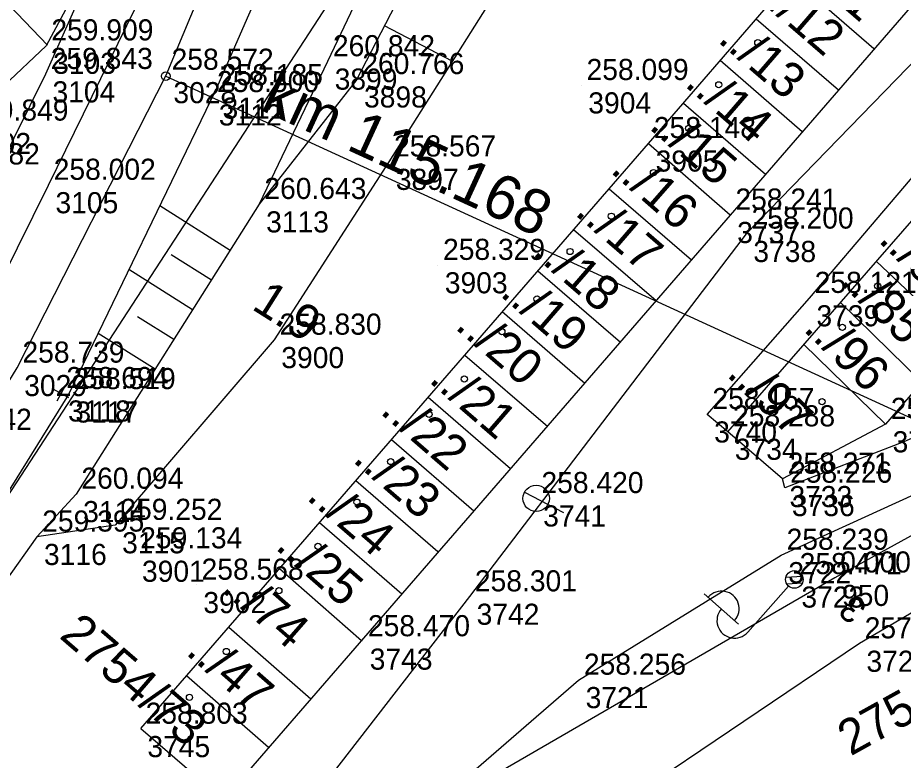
# Model space of a CAD drawing. Extents: x -496688 to -495455, y -1089309 to -1088026.
# Drawn here: x -495844.5 to -495794.2, y -1089077.3 to -1089035.1 of the extents above; entities that cross this region are included whole.
import ezdxf

# ---------------------------------------------------------------- set-up
doc = ezdxf.new("R2010")
doc.units = 0
for name, color, linetype in [('Vrstva 1', 7, 'Continuous'), ('Vrstva 23', 7, 'Continuous'), ('Vrstva 25', 7, 'Continuous'), ('Vrstva 47', 7, 'Continuous'), ('Vrstva 48', 7, 'Continuous'), ('Vrstva 49', 7, 'Continuous'), ('Vrstva 51', 7, 'Continuous'), ('Vrstva 53', 7, 'Continuous'), ('Vrstva 55', 7, 'Continuous'), ('Vrstva 57', 7, 'Continuous'), ('Vrstva 59', 7, 'Continuous'), ('Vrstva 60', 7, 'Continuous'), ('Vrstva 61', 7, 'Continuous'), ('Vrstva 7', 7, 'Continuous')]:
    doc.layers.add(name, color=color, linetype=linetype)

msp = doc.modelspace()

# ---------------------------------------------------------------- linework, layer by layer
at = {"layer": 'Vrstva 1'}
msp.add_line((-495836.111, -1089038.391), (-495763.389, -1089071.746), dxfattribs=at)
msp.add_lwpolyline([(-495907.663, -1089127.884), (-495890.17, -1089113.043), (-495873.129, -1089095.457), (-495865.07, -1089085.751), (-495854.252, -1089070.841), (-495844.558, -1089054.973), (-495836.081, -1089038.326), (-495828.983, -1089021.317), (-495824.474, -1089008.173), (-495824.431, -1089008.019), (-495818.486, -1088985.868), (-495813.737, -1088962.888), (-495809.977, -1088936.87), (-495807.935, -1088912), (-495807.479, -1088882.915), (-495809.634, -1088849.637), (-495812.479, -1088829.606)], dxfattribs=at)
msp.add_circle((-495836.112, -1089038.391), 0.25, dxfattribs=at)
at = {"layer": 'Vrstva 23'}
for p, q in [((-495756.511, -1088991.44), (-495832.842, -1089079.508)), ((-495808.671, -1089042.213), (-495787.907, -1089018.172)), ((-495795.861, -1089036.841), (-495800.538, -1089032.796)), ((-495845.96, -1089033.35), (-495842.83, -1089036.62)), ((-495802.553, -1089035.13), (-495797.881, -1089039.171)), ((-495799.938, -1089041.545), (-495804.607, -1089037.507)), ((-495806.697, -1089039.927), (-495802.032, -1089043.961)), ((-495837.53, -1089075.461), (-495808.671, -1089042.213)), ((-495810.906, -1089044.788), (-495806.232, -1089048.822)), ((-495808.249, -1089051.164), (-495812.932, -1089047.123)), ((-495795.73, -1089048.913), (-495791.039, -1089053.344)), ((-495814.959, -1089049.457), (-495810.27, -1089053.511)), ((-495797.766, -1089051.248), (-495793.138, -1089055.777)), ((-495812.288, -1089055.853), (-495816.985, -1089051.791)), ((-495799.852, -1089053.641), (-495795.203, -1089058.17)), ((-495819.109, -1089054.238), (-495814.402, -1089058.308)), ((-495821.195, -1089056.642), (-495816.524, -1089060.682)), ((-495823.282, -1089059.047), (-495818.61, -1089063.088)), ((-495820.643, -1089065.433), (-495825.318, -1089061.392)), ((-495827.376, -1089063.763), (-495822.695, -1089067.802)), ((-495832.528, -1089069.699), (-495827.872, -1089073.775)), ((-495830.27, -1089076.54), (-495834.939, -1089072.477)), ((-495837.53, -1089075.461), (-495832.842, -1089079.508))]:
    msp.add_line(p, q, dxfattribs=at)
for points in [[(-495771.928, -1089021.685), (-495772.414, -1089022.236), (-495747.807, -1088994.557), (-495743.357, -1088998.623), (-495788.949, -1089050.922), (-495795.203, -1089058.17), (-495801.065, -1089061.284), (-495804.171, -1089058.595)], [(-495831.691, -1089008.489), (-495834.996, -1089012.835), (-495834.614, -1089018.453), (-495839.716, -1089030.684), (-495842.914, -1089036.658), (-495847.741, -1089041.216), (-495853.892, -1089034.758), (-495849.075, -1089030.2), (-495848.518, -1089030.789), (-495847.073, -1089029.421), (-495843.387, -1089029.089), (-495844.495, -1089025.959), (-495841.007, -1089024.283), (-495842.408, -1089021.296), (-495838.327, -1089016.105), (-495841.211, -1089013.798), (-495835.096, -1089005.847)], [(-495804.171, -1089058.595), (-495777.04, -1089027.475), (-495774.687, -1089024.81)], [(-495808.671, -1089042.213), (-495804.037, -1089046.274)], [(-495829.648, -1089066.381), (-495824.997, -1089070.457)]]:
    msp.add_lwpolyline(points, dxfattribs=at)
at = {"layer": 'Vrstva 25'}
for p, q in [((-495799.918, -1089066.826), (-495800.874, -1089066.884)), ((-495800.719, -1089067.368), (-495803.037, -1089069.99)), ((-495799.932, -1089067.201), (-495800.81, -1089067.255)), ((-495803.561, -1089069.526), (-495805.508, -1089067.803))]:
    msp.add_line(p, q, dxfattribs=at)
msp.add_circle((-495800.387, -1089066.994), 0.5, dxfattribs=at)
msp.add_circle((-495800.387, -1089066.994), 0.5, dxfattribs=at)
for centre, start, end in [((-495804.527, -1089068.656), 317.8044, 139.2095), ((-495803.786, -1089069.328), 138.507, 318.507)]:
    msp.add_arc(centre, 1, start, end, dxfattribs=at)
at = {"layer": 'Vrstva 47'}
msp.add_line((-495815.726, -1089062.037), (-495813.51, -1089063.195), dxfattribs=at)
msp.add_circle((-495815.061, -1089062.385), 0.75, dxfattribs=at)
at = {"layer": 'Vrstva 48'}
for p, q in [((-495819.826, -1089037.53), (-495823.675, -1089035.538)), ((-495836.451, -1089045.744), (-495832.451, -1089048.27)), ((-495835.804, -1089048.517), (-495833.518, -1089049.961)), ((-495838.204, -1089049.365), (-495834.586, -1089051.651)), ((-495837.71, -1089052.043), (-495835.653, -1089053.341)), ((-495839.958, -1089052.987), (-495836.721, -1089055.032))]:
    msp.add_line(p, q, dxfattribs=at)
at = {"layer": 'Vrstva 49'}
for points in [[(-495616.075, -1088957.618), (-495630.342, -1088965.294), (-495653.156, -1088980.708), (-495680.379, -1088998.074), (-495702.844, -1089012.106), (-495727.761, -1089027.241), (-495752.522, -1089043.066), (-495777.246, -1089059.227), (-495796.69, -1089070.643), (-495816.403, -1089083.93), (-495836.181, -1089097.285)], [(-495814.537, -1088994.752), (-495817.811, -1089004.557), (-495819.532, -1089014.752), (-495819.802, -1089022.575), (-495826.913, -1089037.557), (-495830.809, -1089045.671)], [(-495860.539, -1089075.591), (-495857.666, -1089071.966), (-495849.827, -1089058.791), (-495842.781, -1089044.581), (-495832.876, -1089024.368), (-495827.639, -1089006.416)], [(-495831.087, -1089008.254), (-495834.492, -1089019.256), (-495842.95, -1089038.28), (-495851.065, -1089054.628), (-495858.825, -1089070.98), (-495860.539, -1089075.591)], [(-495821.745, -1089010.464), (-495825.785, -1089022.062), (-495833.285, -1089039.204), (-495841.647, -1089056.477), (-495851.993, -1089073.129), (-495853.875, -1089076.49)], [(-495811.223, -1089020.266), (-495816.521, -1089032.291), (-495823.438, -1089043.254), (-495829.945, -1089053.383)], [(-495825.245, -1089038.571), (-495817.535, -1089023.678), (-495819.802, -1089022.575)], [(-495825.245, -1089038.571), (-495830.809, -1089045.671), (-495841.209, -1089062.138), (-495843.435, -1089064.573), (-495850.653, -1089074.729), (-495853.875, -1089076.49)], [(-495829.945, -1089053.383), (-495838.994, -1089063.908), (-495843.435, -1089064.573)]]:
    msp.add_lwpolyline(points, dxfattribs=at)
at = {"layer": 'Vrstva 51'}
for points in [[(-495643.494, -1088963.5), (-495649.123, -1088970.234), (-495656.608, -1088977.521), (-495682.765, -1088994.365), (-495704.811, -1089007.861), (-495730.814, -1089023.798), (-495755.143, -1089038.785), (-495780.542, -1089053.238), (-495794.166, -1089059.165), (-495800.928, -1089061.795), (-495801.065, -1089061.284)], [(-495837.449, -1089097.676), (-495834.872, -1089094.383), (-495821.446, -1089080.337), (-495812.648, -1089072.709), (-495801.128, -1089065.608), (-495790.717, -1089060.857), (-495778.029, -1089055.637), (-495753.428, -1089041.621), (-495728.742, -1089026.144), (-495703.851, -1089010.671), (-495681.535, -1088996.786), (-495654.056, -1088979.807), (-495638.036, -1088969.801), (-495641.738, -1088964.997)], [(-495804.171, -1089058.595), (-495805.344, -1089057.612), (-495799.532, -1089051.008), (-495774.174, -1089021.213), (-495753.938, -1088998.102), (-495757.64, -1088994.489), (-495776.243, -1089019.668), (-495803.119, -1089047.353), (-495818.845, -1089067.972), (-495830.453, -1089082.931), (-495843.554, -1089097.134), (-495854.014, -1089103.558)]]:
    msp.add_lwpolyline(points, dxfattribs=at)
at = {"layer": 'Vrstva 53'}
for p, q in [((-495776.11, -1089054.75), (-495798.08, -1089066.9)), ((-495798.08, -1089066.9), (-495847.36, -1089095.44))]:
    msp.add_line(p, q, dxfattribs=at)
at = {"layer": 'Vrstva 55'}
msp.add_line((-495824.69, -1089030.9), (-495846.37, -1089064.18), dxfattribs=at)
at = {"layer": 'Vrstva 59'}
for centre in [(-495802.463, -1089036.489), (-495804.683, -1089038.881), (-495806.391, -1089041.358), (-495808.394, -1089043.87), (-495810.785, -1089046.347), (-495813.133, -1089048.355), (-495795.649, -1089050.313), (-495815.012, -1089051.046), (-495817.009, -1089052.912), (-495797.656, -1089052.662), (-495819.144, -1089055.603), (-495798.809, -1089056.891), (-495821.151, -1089057.61), (-495823.328, -1089060.293), (-495825.249, -1089062.6), (-495827.462, -1089065.109), (-495829.682, -1089067.629), (-495832.671, -1089071.089), (-495834.764, -1089073.695)]:
    msp.add_circle(centre, 0.175, dxfattribs=at)
at = {"layer": 'Vrstva 60'}
for p, q in [((-495842.914, -1089036.658), (-495842.914, -1089036.658)), ((-495842.914, -1089036.658), (-495842.914, -1089036.658)), ((-495826.913, -1089037.557), (-495826.913, -1089037.557)), ((-495826.913, -1089037.557), (-495826.913, -1089037.557)), ((-495842.95, -1089038.28), (-495842.95, -1089038.28)), ((-495842.95, -1089038.28), (-495842.95, -1089038.28)), ((-495836.081, -1089038.326), (-495836.081, -1089038.326)), ((-495836.081, -1089038.326), (-495836.081, -1089038.326)), ((-495825.245, -1089038.571), (-495825.245, -1089038.571)), ((-495825.245, -1089038.571), (-495825.245, -1089038.571)), ((-495833.285, -1089039.204), (-495833.285, -1089039.204)), ((-495833.285, -1089039.204), (-495833.285, -1089039.204)), ((-495812.498, -1089038.908), (-495812.498, -1089038.908)), ((-495812.498, -1089038.908), (-495812.498, -1089038.908)), ((-495833.498, -1089039.593), (-495833.498, -1089039.593)), ((-495833.498, -1089039.593), (-495833.498, -1089039.593)), ((-495808.671, -1089042.213), (-495808.671, -1089042.213)), ((-495808.671, -1089042.213), (-495808.671, -1089042.213)), ((-495823.438, -1089043.254), (-495823.438, -1089043.254)), ((-495823.438, -1089043.254), (-495823.438, -1089043.254)), ((-495842.781, -1089044.581), (-495842.781, -1089044.581)), ((-495842.781, -1089044.581), (-495842.781, -1089044.581)), ((-495830.809, -1089045.671), (-495830.809, -1089045.671)), ((-495830.809, -1089045.671), (-495830.809, -1089045.671)), ((-495804.037, -1089046.274), (-495804.037, -1089046.274)), ((-495804.037, -1089046.274), (-495804.037, -1089046.274)), ((-495803.119, -1089047.353), (-495803.119, -1089047.353)), ((-495803.119, -1089047.353), (-495803.119, -1089047.353)), ((-495820.654, -1089049.132), (-495820.654, -1089049.132)), ((-495820.654, -1089049.132), (-495820.654, -1089049.132)), ((-495799.532, -1089051.008), (-495799.532, -1089051.008)), ((-495799.532, -1089051.008), (-495799.532, -1089051.008)), ((-495829.945, -1089053.383), (-495829.945, -1089053.383)), ((-495829.945, -1089053.383), (-495829.945, -1089053.383)), ((-495842.067, -1089056.419), (-495842.067, -1089056.419)), ((-495842.067, -1089056.419), (-495842.067, -1089056.419)), ((-495841.647, -1089056.477), (-495841.647, -1089056.477)), ((-495841.647, -1089056.477), (-495841.647, -1089056.477)), ((-495805.344, -1089057.612), (-495805.344, -1089057.612)), ((-495805.344, -1089057.612), (-495805.344, -1089057.612)), ((-495795.203, -1089058.17), (-495795.203, -1089058.17)), ((-495795.203, -1089058.17), (-495795.203, -1089058.17)), ((-495804.171, -1089058.595), (-495804.171, -1089058.595)), ((-495804.171, -1089058.595), (-495804.171, -1089058.595)), ((-495801.065, -1089061.284), (-495801.065, -1089061.284)), ((-495801.065, -1089061.284), (-495801.065, -1089061.284)), ((-495800.928, -1089061.795), (-495800.928, -1089061.795)), ((-495800.928, -1089061.795), (-495800.928, -1089061.795)), ((-495841.209, -1089062.138), (-495841.209, -1089062.138)), ((-495841.209, -1089062.138), (-495841.209, -1089062.138)), ((-495815.061, -1089062.385), (-495815.061, -1089062.385)), ((-495815.061, -1089062.385), (-495815.061, -1089062.385)), ((-495838.994, -1089063.908), (-495838.994, -1089063.908)), ((-495838.994, -1089063.908), (-495838.994, -1089063.908)), ((-495843.435, -1089064.573), (-495843.435, -1089064.573)), ((-495843.435, -1089064.573), (-495843.435, -1089064.573)), ((-495837.865, -1089065.528), (-495837.865, -1089065.528)), ((-495837.865, -1089065.528), (-495837.865, -1089065.528)), ((-495801.128, -1089065.608), (-495801.128, -1089065.608)), ((-495801.128, -1089065.608), (-495801.128, -1089065.608)), ((-495798.08, -1089066.9), (-495798.08, -1089066.9)), ((-495798.08, -1089066.9), (-495798.08, -1089066.9)), ((-495834.377, -1089067.309), (-495834.377, -1089067.309)), ((-495834.377, -1089067.309), (-495834.377, -1089067.309)), ((-495800.387, -1089066.994), (-495800.387, -1089066.994)), ((-495800.387, -1089066.994), (-495800.387, -1089066.994)), ((-495818.845, -1089067.972), (-495818.845, -1089067.972)), ((-495818.845, -1089067.972), (-495818.845, -1089067.972)), ((-495824.922, -1089070.522), (-495824.922, -1089070.522)), ((-495824.922, -1089070.522), (-495824.922, -1089070.522)), ((-495796.69, -1089070.643), (-495796.69, -1089070.643)), ((-495796.69, -1089070.643), (-495796.69, -1089070.643)), ((-495812.648, -1089072.709), (-495812.648, -1089072.709)), ((-495812.648, -1089072.709), (-495812.648, -1089072.709)), ((-495837.558, -1089075.494), (-495837.558, -1089075.494)), ((-495837.558, -1089075.494), (-495837.558, -1089075.494))]:
    msp.add_line(p, q, dxfattribs=at)
at = {"layer": 'Vrstva 7'}
for p, q in [((-495833.29, -1089039.139), (-495833.706, -1089040.047)), ((-495833.044, -1089039.801), (-495833.952, -1089039.385)), ((-495841.631, -1089056.663), (-495842.503, -1089056.175)), ((-495841.823, -1089055.983), (-495842.311, -1089056.855))]:
    msp.add_line(p, q, dxfattribs=at)

# ---------------------------------------------------------------- texts
at = {"layer": 'Vrstva 1'}
msp.add_text('km 115.168', height=2.5, rotation=335.3608, dxfattribs=at).set_placement((-495830.819, -1089040.279))
at = {"layer": 'Vrstva 25'}
msp.add_text('3', height=1.5, rotation=138.507, dxfattribs=at).set_placement((-495796.168, -1089068.516))
at = {"layer": 'Vrstva 48'}
msp.add_text('1.9', height=2, rotation=327.7276, dxfattribs=at).set_placement((-495831.293, -1089051.593))
at = {"layer": 'Vrstva 57'}
for s, rotation, p in [('../11', 319.1477, (-495800.539, -1089031.985)), ('../12', 319.1488, (-495802.585, -1089033.938)), ('../13', 319.1488, (-495804.797, -1089036.4)), ('../14', 319.1488, (-495806.68, -1089038.918)), ('../15', 319.1488, (-495808.709, -1089041.331)), ('../16', 318.7703, (-495810.899, -1089043.815)), ('../17', 319.1541, (-495812.921, -1089046.228)), ('../88', 315.6194, (-495795.669, -1089047.758)), ('../18', 319.1541, (-495815.338, -1089048.503)), ('../85', 315.6194, (-495797.849, -1089050.137)), ('../19', 319.1541, (-495817.175, -1089050.832)), ('../20', 319.1422, (-495819.733, -1089052.7)), ('../96', 315.6194, (-495799.93, -1089052.815)), ('../97', 315.7491, (-495804.292, -1089055.393)), ('../21', 319.1422, (-495821.22, -1089055.729)), ('../22', 319.1422, (-495823.99, -1089057.516)), ('../23', 319.1422, (-495825.546, -1089060.262)), ('../24', 319.2107, (-495828.174, -1089062.397)), ('../25', 318.7696, (-495829.944, -1089065.217)), ('../74', 318.8001, (-495833.011, -1089067.617)), ('2754/73', 319.197, (-495842.221, -1089070.272)), ('../47', 318.8001, (-495835.031, -1089071.204)), ('2754/2', 29.0476, (-495797.19, -1089077.056))]:
    msp.add_text(s, height=2, rotation=rotation, dxfattribs=at).set_placement(p)
at = {"layer": 'Vrstva 60'}
for s, p in [('3103', (-495842.514, -1089038.258)), ('3103', (-495842.514, -1089038.258)), ('3899', (-495826.513, -1089039.157)), ('3899', (-495826.513, -1089039.157)), ('3104', (-495842.55, -1089039.88)), ('3104', (-495842.55, -1089039.88)), ('3028', (-495835.681, -1089039.926)), ('3028', (-495835.681, -1089039.926)), ('3898', (-495824.845, -1089040.171)), ('3898', (-495824.845, -1089040.171)), ('3904', (-495812.098, -1089040.508)), ('3904', (-495812.098, -1089040.508)), ('3111', (-495832.885, -1089040.804)), ('3111', (-495832.885, -1089040.804)), ('3112', (-495833.098, -1089041.193)), ('3112', (-495833.098, -1089041.193)), ('3102', (-495847.341, -1089042.816)), ('3102', (-495847.341, -1089042.816)), ('3905', (-495808.271, -1089043.813)), ('3905', (-495808.271, -1089043.813)), ('3897', (-495823.038, -1089044.854)), ('3897', (-495823.038, -1089044.854)), ('3105', (-495842.381, -1089046.181)), ('3105', (-495842.381, -1089046.181)), ('3113', (-495830.409, -1089047.271)), ('3113', (-495830.409, -1089047.271)), ('3737', (-495803.637, -1089047.874)), ('3737', (-495803.637, -1089047.874)), ('3738', (-495802.719, -1089048.953)), ('3738', (-495802.719, -1089048.953)), ('3903', (-495820.254, -1089050.732)), ('3903', (-495820.254, -1089050.732)), ('3739', (-495799.132, -1089052.608)), ('3739', (-495799.132, -1089052.608)), ('3900', (-495829.545, -1089054.983)), ('3900', (-495829.545, -1089054.983)), ('3029', (-495844.158, -1089056.573)), ('3029', (-495844.158, -1089056.573)), ('3118', (-495841.667, -1089058.019)), ('3118', (-495841.667, -1089058.019)), ('3117', (-495841.247, -1089058.077)), ('3117', (-495841.247, -1089058.077)), ('3740', (-495804.944, -1089059.212)), ('3740', (-495804.944, -1089059.212)), ('3732', (-495794.803, -1089059.77)), ('3732', (-495794.803, -1089059.77)), ('3734', (-495803.771, -1089060.195)), ('3734', (-495803.771, -1089060.195)), ('3733', (-495800.665, -1089062.884)), ('3733', (-495800.665, -1089062.884)), ('3736', (-495800.528, -1089063.395)), ('3736', (-495800.528, -1089063.395)), ('3114', (-495840.809, -1089063.738)), ('3114', (-495840.809, -1089063.738)), ('3741', (-495814.661, -1089063.985)), ('3741', (-495814.661, -1089063.985)), ('3115', (-495838.594, -1089065.508)), ('3115', (-495838.594, -1089065.508)), ('3116', (-495843.035, -1089066.173)), ('3116', (-495843.035, -1089066.173)), ('3901', (-495837.465, -1089067.128)), ('3901', (-495837.465, -1089067.128)), ('3722', (-495800.728, -1089067.208)), ('3722', (-495800.728, -1089067.208)), ('3723', (-495799.987, -1089068.594)), ('3723', (-495799.987, -1089068.594)), ('950', (-495797.68, -1089068.5)), ('950', (-495797.68, -1089068.5)), ('3902', (-495833.977, -1089068.909)), ('3902', (-495833.977, -1089068.909)), ('3742', (-495818.445, -1089069.572)), ('3742', (-495818.445, -1089069.572)), ('3743', (-495824.522, -1089072.122)), ('3743', (-495824.522, -1089072.122)), ('3724', (-495796.29, -1089072.243)), ('3724', (-495796.29, -1089072.243)), ('3721', (-495812.248, -1089074.309)), ('3721', (-495812.248, -1089074.309)), ('3745', (-495837.158, -1089077.094)), ('3745', (-495837.158, -1089077.094))]:
    msp.add_text(s, height=1.2, dxfattribs=at).set_placement(p)
at = {"layer": 'Vrstva 61'}
for s, p in [('259.909', (-495842.614, -1089036.358)), ('259.909', (-495842.614, -1089036.358)), ('260.842', (-495826.613, -1089037.257)), ('260.842', (-495826.613, -1089037.257)), ('259.843', (-495842.65, -1089037.98)), ('259.843', (-495842.65, -1089037.98)), ('258.572', (-495835.781, -1089038.026)), ('258.572', (-495835.781, -1089038.026)), ('260.766', (-495824.945, -1089038.271)), ('260.766', (-495824.945, -1089038.271)), ('258.185', (-495832.985, -1089038.904)), ('258.185', (-495832.985, -1089038.904)), ('258.099', (-495812.198, -1089038.608)), ('258.099', (-495812.198, -1089038.608)), ('258.500', (-495833.198, -1089039.293)), ('258.500', (-495833.198, -1089039.293)), ('259.849', (-495847.441, -1089040.916)), ('259.849', (-495847.441, -1089040.916)), ('258.148', (-495808.371, -1089041.913)), ('258.148', (-495808.371, -1089041.913)), ('258.567', (-495823.138, -1089042.954)), ('258.567', (-495823.138, -1089042.954)), ('259.682', (-495849.07, -1089043.408)), ('259.682', (-495849.07, -1089043.408)), ('258.002', (-495842.481, -1089044.281)), ('258.002', (-495842.481, -1089044.281)), ('260.643', (-495830.509, -1089045.371)), ('260.643', (-495830.509, -1089045.371)), ('258.241', (-495803.737, -1089045.974)), ('258.241', (-495803.737, -1089045.974)), ('258.200', (-495802.819, -1089047.053)), ('258.200', (-495802.819, -1089047.053)), ('258.329', (-495820.354, -1089048.832)), ('258.329', (-495820.354, -1089048.832)), ('258.121', (-495799.232, -1089050.708)), ('258.121', (-495799.232, -1089050.708)), ('258.830', (-495829.645, -1089053.083)), ('258.830', (-495829.645, -1089053.083)), ('258.739', (-495844.258, -1089054.673)), ('258.739', (-495844.258, -1089054.673)), ('258.694', (-495841.767, -1089056.119)), ('258.694', (-495841.767, -1089056.119)), ('258.519', (-495841.347, -1089056.177)), ('258.519', (-495841.347, -1089056.177)), ('258.157', (-495805.044, -1089057.312)), ('258.157', (-495805.044, -1089057.312)), ('258.238', (-495794.903, -1089057.87)), ('258.238', (-495794.903, -1089057.87)), ('258.142', (-495849.527, -1089058.491)), ('258.142', (-495849.527, -1089058.491)), ('258.288', (-495803.871, -1089058.295)), ('258.288', (-495803.871, -1089058.295)), ('258.271', (-495800.765, -1089060.984)), ('258.271', (-495800.765, -1089060.984)), ('258.226', (-495800.628, -1089061.495)), ('258.226', (-495800.628, -1089061.495)), ('260.094', (-495840.909, -1089061.838)), ('260.094', (-495840.909, -1089061.838)), ('258.420', (-495814.761, -1089062.085)), ('258.420', (-495814.761, -1089062.085)), ('259.252', (-495838.694, -1089063.608)), ('259.252', (-495838.694, -1089063.608)), ('259.395', (-495843.135, -1089064.273)), ('259.395', (-495843.135, -1089064.273)), ('259.134', (-495837.565, -1089065.228)), ('259.134', (-495837.565, -1089065.228)), ('258.239', (-495800.828, -1089065.308)), ('258.239', (-495800.828, -1089065.308)), ('0.000', (-495797.78, -1089066.6)), ('0.000', (-495797.78, -1089066.6)), ('258.568', (-495834.077, -1089067.009)), ('258.568', (-495834.077, -1089067.009)), ('258.471', (-495800.087, -1089066.694)), ('258.471', (-495800.087, -1089066.694)), ('258.301', (-495818.545, -1089067.672)), ('258.301', (-495818.545, -1089067.672)), ('258.470', (-495824.622, -1089070.222)), ('258.470', (-495824.622, -1089070.222)), ('257.950', (-495796.39, -1089070.343)), ('257.950', (-495796.39, -1089070.343)), ('258.256', (-495812.348, -1089072.409)), ('258.256', (-495812.348, -1089072.409)), ('258.803', (-495837.258, -1089075.194)), ('258.803', (-495837.258, -1089075.194))]:
    msp.add_text(s, height=1.2, dxfattribs=at).set_placement(p)

doc.saveas('drawing.dxf')
